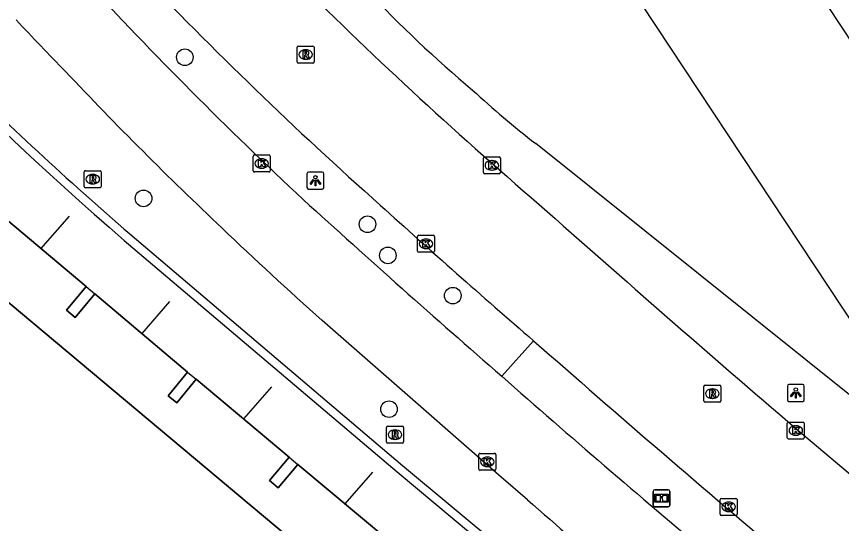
# Model space of a CAD drawing. Extents: x 161087 to 161922, y 382574 to 383873.
# Drawn here: x 161681.23 to 161729.81, y 383072.81 to 383102.63 of the extents above; entities that cross this region are included whole.
import ezdxf

# ---------------------------------------------------------------- set-up
doc = ezdxf.new("R2010")
doc.units = 0
for name, color, linetype in [('IMGEO_Berm_open', 7, 'Continuous'), ('IMGEO_Boom', 7, 'Continuous'), ('IMGEO_Fietspad_gesloten', 7, 'Continuous'), ('IMGEO_Informatiebord', 7, 'Continuous'), ('IMGEO_Kolk', 7, 'Continuous'), ('IMGEO_Lichtpunt', 7, 'Continuous'), ('IMGEO_Lijnafwatering', 7, 'Continuous'), ('IMGEO_Muur', 7, 'Continuous'), ('IMGEO_Pand', 7, 'Continuous'), ('IMGEO_Pand_overbouw', 7, 'Continuous'), ('IMGEO_Rijbaan_lokaal_gesloten', 7, 'Continuous'), ('IMGEO_Rioolput', 7, 'Continuous'), ('IMGEO_Voetgangersgebied_open', 7, 'Continuous'), ('IMGEO_Voetpad_open', 7, 'Continuous')]:
    doc.layers.add(name, color=color, linetype=linetype)

msp = doc.modelspace()

# ---------------------------------------------------------------- linework, layer by layer
at = {"layer": 'IMGEO_Berm_open'}
msp.add_lwpolyline([(161711.671, 383083.558), (161709.798, 383081.472)], dxfattribs=at)
at = {"layer": 'IMGEO_Boom'}
for centre in [(161691.138, 383100.234), (161688.708, 383091.932), (161701.894, 383090.408), (161703.091, 383088.58), (161706.918, 383086.21), (161703.162, 383079.532)]:
    msp.add_circle(centre, 0.489, dxfattribs=at)
at = {"layer": 'IMGEO_Fietspad_gesloten'}
msp.add_lwpolyline([(161711.309, 383074.207), (161709.759, 383075.536), (161702.368, 383081.995), (161699.227, 383084.754)], dxfattribs=at)
for centre, radius, start, end in [((161869.365, 383275.502), 251.099, 222.80687, 227.00365), ((161818.832, 383230.955), 188.303, 223.0406, 224.32092), ((161854.444, 383260.596), 234.52, 223.42315, 226.60793), ((162185.955, 383628.757), 725.428, 227.742096, 228.975591), ((161853.889, 383258.762), 232.807, 226.39699, 228.36858), ((162133.36, 383561.76), 640.376, 228.591223, 230.029068), ((162124.531, 383544.72), 626.207, 228.709226, 229.350872)]:
    msp.add_arc(centre, radius, start, end, dxfattribs=at)
at = {"layer": 'IMGEO_Informatiebord'}
for p, q in [((161718.709, 383073.893), (161718.709, 383074.693)), ((161718.709, 383074.693), (161718.709, 383073.893)), ((161718.809, 383074.793), (161719.599, 383074.793)), ((161719.599, 383074.793), (161718.809, 383074.793)), ((161719.699, 383074.693), (161719.699, 383073.893)), ((161719.699, 383073.893), (161719.699, 383074.693)), ((161719.599, 383073.793), (161718.809, 383073.793)), ((161718.809, 383073.793), (161719.599, 383073.793))]:
    msp.add_line(p, q, dxfattribs=at)
for points in [[(161718.81, 383074.525), (161719.598, 383074.525), (161719.598, 383074.061), (161718.81, 383074.061), (161718.81, 383074.525)], [(161718.875, 383074.46), (161718.875, 383074.126), (161719.15, 383074.126), (161719.151, 383074.339), (161719.255, 383074.34), (161719.256, 383074.126), (161719.533, 383074.126), (161719.533, 383074.46), (161719.257, 383074.46), (161719.257, 383074.38), (161719.151, 383074.38), (161719.151, 383074.46), (161718.875, 383074.46)]]:
    msp.add_lwpolyline(points, dxfattribs=at)
for centre, start, end in [((161718.809, 383074.693), 90, 180), ((161718.809, 383074.693), 90, 180), ((161719.599, 383074.693), 0, 90), ((161719.599, 383074.693), 360, 90), ((161718.809, 383073.893), 180, 270), ((161718.809, 383073.893), 180, 270), ((161719.599, 383073.893), 270, 0), ((161719.599, 383073.893), 270, 0)]:
    msp.add_arc(centre, 0.1, start, end, dxfattribs=at)
at = {"layer": 'IMGEO_Kolk'}
for p, q in [((161695.166, 383093.559), (161695.166, 383094.411)), ((161695.241, 383094.485), (161696.093, 383094.485)), ((161696.167, 383094.411), (161696.167, 383093.559)), ((161708.793, 383094.376), (161709.645, 383094.376)), ((161695.654, 383094.265), (161695.679, 383094.265)), ((161708.718, 383093.45), (161708.718, 383094.302)), ((161709.206, 383094.156), (161709.231, 383094.156)), ((161709.719, 383094.302), (161709.719, 383093.45)), ((161696.093, 383093.485), (161695.241, 383093.485)), ((161695.677, 383093.705), (161695.652, 383093.705)), ((161709.645, 383093.376), (161708.793, 383093.376)), ((161709.229, 383093.596), (161709.204, 383093.596)), ((161704.84, 383088.833), (161704.84, 383089.685)), ((161704.915, 383089.759), (161705.767, 383089.759)), ((161705.328, 383089.539), (161705.353, 383089.539)), ((161705.841, 383089.685), (161705.841, 383088.833)), ((161705.351, 383088.979), (161705.326, 383088.979)), ((161705.767, 383088.759), (161704.915, 383088.759)), ((161726.614, 383077.85), (161726.614, 383078.702)), ((161726.689, 383078.776), (161727.541, 383078.776)), ((161727.102, 383078.556), (161727.127, 383078.556)), ((161727.615, 383078.702), (161727.615, 383077.85)), ((161727.125, 383077.996), (161727.1, 383077.996)), ((161727.541, 383077.776), (161726.689, 383077.776)), ((161708.453, 383076.007), (161708.453, 383076.859)), ((161708.528, 383076.933), (161709.38, 383076.933)), ((161709.454, 383076.859), (161709.454, 383076.007)), ((161708.941, 383076.713), (161708.966, 383076.713)), ((161709.38, 383075.933), (161708.528, 383075.933)), ((161708.964, 383076.153), (161708.939, 383076.153)), ((161722.66, 383073.356), (161722.66, 383074.208)), ((161722.735, 383074.282), (161723.587, 383074.282)), ((161723.148, 383074.062), (161723.173, 383074.062)), ((161723.661, 383074.208), (161723.661, 383073.356)), ((161723.171, 383073.502), (161723.146, 383073.502)), ((161723.587, 383073.282), (161722.735, 383073.282))]:
    msp.add_line(p, q, dxfattribs=at)
for points in [[(161695.166, 383093.559), (161695.166, 383094.411)], [(161695.241, 383094.485), (161696.093, 383094.485)], [(161696.167, 383094.411), (161696.167, 383093.559)], [(161708.793, 383094.376), (161709.645, 383094.376)], [(161695.487, 383094.185), (161695.61, 383094.185), (161695.61, 383094.034), (161695.74, 383094.185), (161695.904, 383094.185), (161695.758, 383094.034), (161695.911, 383093.785), (161695.759, 383093.785), (161695.674, 383093.949), (161695.61, 383093.882), (161695.61, 383093.785), (161695.487, 383093.785), (161695.487, 383094.185)], [(161708.718, 383093.45), (161708.718, 383094.302)], [(161709.039, 383094.076), (161709.162, 383094.076), (161709.162, 383093.925), (161709.292, 383094.076), (161709.456, 383094.076), (161709.31, 383093.925), (161709.463, 383093.676), (161709.311, 383093.676), (161709.226, 383093.84), (161709.162, 383093.773), (161709.162, 383093.676), (161709.039, 383093.676), (161709.039, 383094.076)], [(161709.719, 383094.302), (161709.719, 383093.45)], [(161696.093, 383093.485), (161695.241, 383093.485)], [(161709.645, 383093.376), (161708.793, 383093.376)], [(161704.84, 383088.833), (161704.84, 383089.685)], [(161704.915, 383089.759), (161705.767, 383089.759)], [(161705.841, 383089.685), (161705.841, 383088.833)], [(161705.161, 383089.459), (161705.284, 383089.459), (161705.284, 383089.308), (161705.414, 383089.459), (161705.578, 383089.459), (161705.432, 383089.308), (161705.585, 383089.059), (161705.433, 383089.059), (161705.348, 383089.223), (161705.284, 383089.156), (161705.284, 383089.059), (161705.161, 383089.059), (161705.161, 383089.459)], [(161705.767, 383088.759), (161704.915, 383088.759)], [(161726.614, 383077.85), (161726.614, 383078.702)], [(161726.689, 383078.776), (161727.541, 383078.776)], [(161726.935, 383078.476), (161727.058, 383078.476), (161727.058, 383078.325), (161727.188, 383078.476), (161727.352, 383078.476), (161727.206, 383078.325), (161727.359, 383078.076), (161727.207, 383078.076), (161727.122, 383078.24), (161727.058, 383078.173), (161727.058, 383078.076), (161726.935, 383078.076), (161726.935, 383078.476)], [(161727.615, 383078.702), (161727.615, 383077.85)], [(161727.541, 383077.776), (161726.689, 383077.776)], [(161708.453, 383076.007), (161708.453, 383076.859)], [(161708.528, 383076.933), (161709.38, 383076.933)], [(161709.454, 383076.859), (161709.454, 383076.007)], [(161708.774, 383076.633), (161708.897, 383076.633), (161708.897, 383076.482), (161709.027, 383076.633), (161709.191, 383076.633), (161709.045, 383076.482), (161709.198, 383076.233), (161709.046, 383076.233), (161708.961, 383076.397), (161708.897, 383076.33), (161708.897, 383076.233), (161708.774, 383076.233), (161708.774, 383076.633)], [(161709.38, 383075.933), (161708.528, 383075.933)], [(161722.66, 383073.356), (161722.66, 383074.208)], [(161722.735, 383074.282), (161723.587, 383074.282)], [(161722.981, 383073.982), (161723.104, 383073.982), (161723.104, 383073.831), (161723.234, 383073.982), (161723.398, 383073.982), (161723.252, 383073.831), (161723.405, 383073.582), (161723.253, 383073.582), (161723.168, 383073.746), (161723.104, 383073.679), (161723.104, 383073.582), (161722.981, 383073.582), (161722.981, 383073.982)], [(161723.661, 383074.208), (161723.661, 383073.356)], [(161723.587, 383073.282), (161722.735, 383073.282)]]:
    msp.add_lwpolyline(points, dxfattribs=at)
for centre, start, end in [((161695.243, 383094.409), 91.552, 178.448), ((161695.243, 383094.409), 91.552, 178.448), ((161696.091, 383094.409), 1.552, 88.448), ((161696.091, 383094.409), 1.552, 88.448), ((161708.795, 383094.3), 91.552, 178.448), ((161708.795, 383094.3), 91.552, 178.448), ((161709.643, 383094.3), 1.552, 88.448), ((161709.643, 383094.3), 1.552, 88.448), ((161695.243, 383093.561), 181.552, 268.448), ((161695.243, 383093.561), 181.552, 268.448), ((161696.091, 383093.561), 271.552, 358.448), ((161696.091, 383093.561), 271.552, 358.448), ((161708.795, 383093.452), 181.552, 268.448), ((161708.795, 383093.452), 181.552, 268.448), ((161709.643, 383093.452), 271.552, 358.448), ((161709.643, 383093.452), 271.552, 358.448), ((161704.917, 383089.683), 91.552, 178.448), ((161704.917, 383089.683), 91.552, 178.448), ((161705.765, 383089.683), 1.552, 88.448), ((161705.765, 383089.683), 1.552, 88.448), ((161704.917, 383088.835), 181.552, 268.448), ((161704.917, 383088.835), 181.552, 268.448), ((161705.765, 383088.835), 271.552, 358.448), ((161705.765, 383088.835), 271.552, 358.448), ((161726.691, 383078.7), 91.552, 178.448), ((161726.691, 383078.7), 91.552, 178.448), ((161727.539, 383078.7), 1.552, 88.448), ((161727.539, 383078.7), 1.552, 88.448), ((161726.691, 383077.852), 181.552, 268.448), ((161726.691, 383077.852), 181.552, 268.448), ((161727.539, 383077.852), 271.552, 358.448), ((161727.539, 383077.852), 271.552, 358.448), ((161708.53, 383076.857), 91.552, 178.448), ((161708.53, 383076.857), 91.552, 178.448), ((161709.378, 383076.857), 1.552, 88.448), ((161709.378, 383076.857), 1.552, 88.448), ((161708.53, 383076.009), 181.552, 268.448), ((161708.53, 383076.009), 181.552, 268.448), ((161709.378, 383076.009), 271.552, 358.448), ((161709.378, 383076.009), 271.552, 358.448), ((161722.737, 383074.206), 91.552, 178.448), ((161722.737, 383074.206), 91.552, 178.448), ((161723.585, 383074.206), 1.552, 88.448), ((161723.585, 383074.206), 1.552, 88.448), ((161722.737, 383073.358), 181.552, 268.448), ((161722.737, 383073.358), 181.552, 268.448), ((161723.585, 383073.358), 271.552, 358.448), ((161723.585, 383073.358), 271.552, 358.448)]:
    msp.add_arc(centre, 0.0765, start, end, dxfattribs=at)
for centre, major_axis, ratio, start_param, end_param in [((161695.653, 383093.985), (-0.387, 0.002), 0.722429, 4.712389, 7.853982), ((161695.678, 383093.985), (-0.39, 0.002), 0.717154, 1.570796, 4.712389), ((161709.205, 383093.876), (-0.387, 0.002), 0.722429, 4.712389, 7.853982), ((161709.23, 383093.876), (-0.39, 0.002), 0.717154, 1.570796, 4.712389), ((161705.327, 383089.259), (-0.387, 0.002), 0.722429, 4.712389, 7.853982), ((161705.352, 383089.259), (-0.39, 0.002), 0.717154, 1.570796, 4.712389), ((161727.101, 383078.276), (-0.387, 0.002), 0.722429, 4.712389, 7.853982), ((161727.126, 383078.276), (-0.39, 0.002), 0.717154, 1.570796, 4.712389), ((161708.94, 383076.433), (-0.387, 0.002), 0.722429, 4.712389, 7.853982), ((161708.965, 383076.433), (-0.39, 0.002), 0.717154, 1.570796, 4.712389), ((161723.147, 383073.782), (-0.387, 0.002), 0.722429, 4.712389, 7.853982), ((161723.172, 383073.782), (-0.39, 0.002), 0.717154, 1.570796, 4.712389)]:
    msp.add_ellipse(centre, major_axis=major_axis, ratio=ratio, start_param=start_param, end_param=end_param, dxfattribs=at)
at = {"layer": 'IMGEO_Lichtpunt'}
for p, q in [((161698.331, 383093.381), (161698.331, 383092.574)), ((161698.331, 383093.381), (161698.331, 383092.574)), ((161699.233, 383093.476), (161698.425, 383093.476)), ((161699.233, 383093.476), (161698.425, 383093.476)), ((161699.327, 383092.574), (161699.327, 383093.381)), ((161699.327, 383092.574), (161699.327, 383093.381)), ((161698.425, 383092.48), (161699.233, 383092.48)), ((161698.425, 383092.48), (161699.233, 383092.48)), ((161726.618, 383080.89), (161726.618, 383080.083)), ((161726.618, 383080.89), (161726.618, 383080.083)), ((161727.52, 383080.985), (161726.712, 383080.985)), ((161727.52, 383080.985), (161726.712, 383080.985)), ((161727.614, 383080.083), (161727.614, 383080.89)), ((161727.614, 383080.083), (161727.614, 383080.89)), ((161726.712, 383079.989), (161727.52, 383079.989)), ((161726.712, 383079.989), (161727.52, 383079.989))]:
    msp.add_line(p, q, dxfattribs=at)
for points in [[(161698.705, 383093.045), (161698.744, 383093.017), (161698.556, 383092.755), (161698.518, 383092.782), (161698.705, 383093.045)], [(161698.807, 383092.997), (161698.854, 383092.997), (161698.854, 383092.675), (161698.807, 383092.675), (161698.807, 383092.997)], [(161698.917, 383093.017), (161698.955, 383093.044), (161699.142, 383092.782), (161699.103, 383092.754), (161698.917, 383093.017)], [(161726.992, 383080.554), (161727.031, 383080.526), (161726.843, 383080.264), (161726.805, 383080.291), (161726.992, 383080.554)], [(161727.094, 383080.506), (161727.141, 383080.506), (161727.141, 383080.184), (161727.094, 383080.184), (161727.094, 383080.506)], [(161727.204, 383080.526), (161727.242, 383080.553), (161727.429, 383080.291), (161727.39, 383080.263), (161727.204, 383080.526)]]:
    msp.add_lwpolyline(points, dxfattribs=at)
for centre in [(161698.83, 383093.179), (161727.117, 383080.688)]:
    msp.add_circle(centre, 0.0994, dxfattribs=at)
for centre, start, end in [((161698.425, 383093.381), 90, 180), ((161698.425, 383093.381), 90, 180), ((161699.233, 383093.381), 0, 90), ((161699.233, 383093.381), 0, 90), ((161698.425, 383092.574), 180, 270), ((161698.425, 383092.574), 180, 270), ((161699.233, 383092.574), 270, 0), ((161699.233, 383092.574), 270, 360), ((161726.712, 383080.89), 90, 180), ((161726.712, 383080.89), 90, 180), ((161727.52, 383080.89), 0, 90), ((161727.52, 383080.89), 0, 90), ((161726.712, 383080.083), 180, 270), ((161726.712, 383080.083), 180, 270), ((161727.52, 383080.083), 270, 0), ((161727.52, 383080.083), 270, 360)]:
    msp.add_arc(centre, 0.0946, start, end, dxfattribs=at)
at = {"layer": 'IMGEO_Lijnafwatering'}
for points in [[(161684.334, 383090.895), (161682.638, 383088.966)], [(161688.623, 383083.99), (161690.26, 383085.866)], [(161696.245, 383080.844), (161694.596, 383078.957)], [(161700.571, 383073.961), (161702.209, 383075.823)]]:
    msp.add_lwpolyline(points, dxfattribs=at)
at = {"layer": 'IMGEO_Muur'}
for points in [[(161687.9, 383089.84), (161703.96, 383076.221), (161721.616, 383061.535)], [(161687.575, 383089.46), (161703.638, 383075.838), (161721.267, 383061.108), (161721.616, 383061.535)]]:
    msp.add_lwpolyline(points, dxfattribs=at)
for centre, radius, start, end in [((161832.272, 383256.754), 221.188, 219.40122, 229.1426), ((161832.602, 383257.118), 221.18, 225.37595, 229.13882)]:
    msp.add_arc(centre, radius, start, end, dxfattribs=at)
at = {"layer": 'IMGEO_Pand'}
for points in [[(161713.365, 383058.502), (161669.31, 383095.372), (161668.531, 383094.456), (161666.445, 383096.125), (161667.248, 383097.082), (161629.187, 383129.006)], [(161740.818, 383075.32), (161737.856, 383079.756), (161734.952, 383077.825), (161710.426, 383114.869), (161714.548, 383117.596)], [(161735.245, 383093.834), (161726.628, 383106.868)], [(161685.335, 383086.742), (161684.178, 383085.362), (161684.692, 383084.931), (161685.849, 383086.311)], [(161685.335, 383086.742), (161685.849, 383086.311)], [(161691.302, 383081.716), (161690.153, 383080.322), (161690.66, 383079.904), (161691.81, 383081.298)], [(161691.302, 383081.716), (161691.81, 383081.298)], [(161697.286, 383076.707), (161696.134, 383075.334), (161696.641, 383074.909), (161697.793, 383076.282)], [(161697.286, 383076.707), (161697.793, 383076.282)]]:
    msp.add_lwpolyline(points, dxfattribs=at)
at = {"layer": 'IMGEO_Pand_overbouw'}
for points in [[(161669.31, 383095.372), (161713.365, 383058.502)], [(161703.265, 383071.71), (161697.793, 383076.282), (161696.641, 383074.909), (161696.134, 383075.334), (161697.286, 383076.707), (161691.81, 383081.298), (161690.66, 383079.904), (161690.153, 383080.322), (161691.302, 383081.716), (161685.849, 383086.311), (161684.692, 383084.931), (161684.178, 383085.362), (161685.335, 383086.742), (161679.864, 383091.311)]]:
    msp.add_lwpolyline(points, dxfattribs=at)
at = {"layer": 'IMGEO_Rijbaan_lokaal_gesloten'}
msp.add_lwpolyline([(161727.593, 383077.995), (161736.517, 383070.49), (161763.296, 383048.899), (161760.453, 383043.137)], dxfattribs=at)
for centre, radius, start, end in [((161865.451, 383274.714), 245.07, 223.68265, 228.37077), ((161898.036, 383307.517), 285.032, 225.35062, 229.38241), ((162076.957, 383505.84), 558.351, 227.90348, 229.13922), ((162426.248, 383895.577), 1075.434, 228.41705, 229.484866), ((162480.788, 383961.474), 1167.167, 228.779314, 229.758166)]:
    msp.add_arc(centre, radius, start, end, dxfattribs=at)
at = {"layer": 'IMGEO_Rioolput'}
for p, q in [((161697.753, 383099.969), (161697.753, 383100.821)), ((161697.828, 383100.895), (161698.68, 383100.895)), ((161698.241, 383100.675), (161698.266, 383100.675)), ((161698.754, 383100.821), (161698.754, 383099.969)), ((161698.68, 383099.895), (161697.828, 383099.895)), ((161698.264, 383100.115), (161698.239, 383100.115)), ((161685.218, 383092.637), (161685.218, 383093.489)), ((161685.293, 383093.563), (161686.145, 383093.563)), ((161686.219, 383093.489), (161686.219, 383092.637)), ((161685.706, 383093.343), (161685.731, 383093.343)), ((161686.145, 383092.563), (161685.293, 383092.563)), ((161685.729, 383092.783), (161685.704, 383092.783)), ((161721.701, 383080.018), (161721.701, 383080.87)), ((161721.776, 383080.944), (161722.628, 383080.944)), ((161722.189, 383080.724), (161722.214, 383080.724)), ((161722.702, 383080.87), (161722.702, 383080.018)), ((161722.628, 383079.944), (161721.776, 383079.944)), ((161722.212, 383080.164), (161722.187, 383080.164)), ((161703.014, 383077.606), (161703.014, 383078.458)), ((161703.089, 383078.532), (161703.941, 383078.532)), ((161703.502, 383078.312), (161703.527, 383078.312)), ((161704.015, 383078.458), (161704.015, 383077.606)), ((161703.941, 383077.532), (161703.089, 383077.532)), ((161703.525, 383077.752), (161703.5, 383077.752))]:
    msp.add_line(p, q, dxfattribs=at)
for points in [[(161697.753, 383099.969), (161697.753, 383100.821)], [(161697.828, 383100.895), (161698.68, 383100.895)], [(161698.754, 383100.821), (161698.754, 383099.969)], [(161698.342, 383100.593), (161698.09, 383100.595), (161698.09, 383100.195)], [(161698.09, 383100.195), (161698.214, 383100.195), (161698.214, 383100.357), (161698.225, 383100.357)], [(161698.268, 383100.514), (161698.214, 383100.514), (161698.214, 383100.433)], [(161698.214, 383100.433), (161698.266, 383100.433)], [(161698.272, 383100.328), (161698.343, 383100.195), (161698.483, 383100.195), (161698.418, 383100.321)], [(161698.68, 383099.895), (161697.828, 383099.895)], [(161685.218, 383092.637), (161685.218, 383093.489)], [(161685.293, 383093.563), (161686.145, 383093.563)], [(161686.219, 383093.489), (161686.219, 383092.637)], [(161685.807, 383093.261), (161685.555, 383093.263), (161685.555, 383092.863)], [(161685.555, 383092.863), (161685.679, 383092.863), (161685.679, 383093.025), (161685.69, 383093.025)], [(161685.733, 383093.182), (161685.679, 383093.182), (161685.679, 383093.101)], [(161685.679, 383093.101), (161685.731, 383093.101)], [(161685.737, 383092.996), (161685.808, 383092.863), (161685.948, 383092.863), (161685.883, 383092.989)], [(161686.145, 383092.563), (161685.293, 383092.563)], [(161721.701, 383080.018), (161721.701, 383080.87)], [(161721.776, 383080.944), (161722.628, 383080.944)], [(161722.702, 383080.87), (161722.702, 383080.018)], [(161722.29, 383080.642), (161722.038, 383080.644), (161722.038, 383080.244)], [(161722.038, 383080.244), (161722.162, 383080.244), (161722.162, 383080.406), (161722.173, 383080.406)], [(161722.216, 383080.563), (161722.162, 383080.563), (161722.162, 383080.482)], [(161722.162, 383080.482), (161722.214, 383080.482)], [(161722.22, 383080.377), (161722.291, 383080.244), (161722.431, 383080.244), (161722.366, 383080.37)], [(161722.628, 383079.944), (161721.776, 383079.944)], [(161703.014, 383077.606), (161703.014, 383078.458)], [(161703.089, 383078.532), (161703.941, 383078.532)], [(161704.015, 383078.458), (161704.015, 383077.606)], [(161703.603, 383078.23), (161703.351, 383078.232), (161703.351, 383077.832)], [(161703.351, 383077.832), (161703.475, 383077.832), (161703.475, 383077.994), (161703.486, 383077.994)], [(161703.529, 383078.151), (161703.475, 383078.151), (161703.475, 383078.07)], [(161703.475, 383078.07), (161703.527, 383078.07)], [(161703.533, 383077.965), (161703.604, 383077.832), (161703.744, 383077.832), (161703.679, 383077.958)], [(161703.941, 383077.532), (161703.089, 383077.532)]]:
    msp.add_lwpolyline(points, dxfattribs=at)
for centre, radius, start, end in [((161697.83, 383100.819), 0.0765, 91.552, 178.448), ((161697.83, 383100.819), 0.0765, 91.552, 178.448), ((161698.678, 383100.819), 0.0765, 1.552, 88.448), ((161698.678, 383100.819), 0.0765, 1.552, 88.448), ((161698.224, 383100.304), 0.0533, 26.0293, 88.6989), ((161698.25, 383100.622), 0.19, 274.7715, 282.9687), ((161698.274, 383100.418), 0.0964, 77.0061, 93.1865), ((161698.288, 383100.475), 0.0378, 276.6634, 79.6772), ((161698.341, 383100.483), 0.109, 350.3612, 89.416), ((161698.339, 383100.483), 0.112, 277.5842, 350.9817), ((161698.323, 383100.268), 0.108, 29.5134, 73.7905), ((161697.83, 383099.971), 0.0765, 181.552, 268.448), ((161697.83, 383099.971), 0.0765, 181.552, 268.448), ((161698.678, 383099.971), 0.0765, 271.552, 358.448), ((161698.678, 383099.971), 0.0765, 271.552, 358.448), ((161685.295, 383093.487), 0.0765, 91.552, 178.448), ((161685.295, 383093.487), 0.0765, 91.552, 178.448), ((161686.143, 383093.487), 0.0765, 1.552, 88.448), ((161686.143, 383093.487), 0.0765, 1.552, 88.448), ((161685.689, 383092.972), 0.0533, 26.0293, 88.6989), ((161685.715, 383093.29), 0.19, 274.7715, 282.9687), ((161685.739, 383093.086), 0.0964, 77.0061, 93.1865), ((161685.753, 383093.143), 0.0378, 276.6634, 79.6772), ((161685.806, 383093.151), 0.109, 350.3612, 89.416), ((161685.804, 383093.151), 0.112, 277.5842, 350.9817), ((161685.788, 383092.936), 0.108, 29.5134, 73.7905), ((161685.295, 383092.639), 0.0765, 181.552, 268.448), ((161685.295, 383092.639), 0.0765, 181.552, 268.448), ((161686.143, 383092.639), 0.0765, 271.552, 358.448), ((161686.143, 383092.639), 0.0765, 271.552, 358.448), ((161721.778, 383080.868), 0.0765, 91.552, 178.448), ((161721.778, 383080.868), 0.0765, 91.552, 178.448), ((161722.626, 383080.868), 0.0765, 1.552, 88.448), ((161722.626, 383080.868), 0.0765, 1.552, 88.448), ((161722.172, 383080.353), 0.0533, 26.0293, 88.6989), ((161722.198, 383080.671), 0.19, 274.7715, 282.9687), ((161722.222, 383080.467), 0.0964, 77.0061, 93.1865), ((161722.236, 383080.524), 0.0378, 276.6634, 79.6772), ((161722.289, 383080.532), 0.109, 350.3612, 89.416), ((161722.287, 383080.532), 0.112, 277.5842, 350.9817), ((161722.271, 383080.317), 0.108, 29.5134, 73.7905), ((161721.778, 383080.02), 0.0765, 181.552, 268.448), ((161721.778, 383080.02), 0.0765, 181.552, 268.448), ((161722.626, 383080.02), 0.0765, 271.552, 358.448), ((161722.626, 383080.02), 0.0765, 271.552, 358.448), ((161703.091, 383078.456), 0.0765, 91.552, 178.448), ((161703.091, 383078.456), 0.0765, 91.552, 178.448), ((161703.939, 383078.456), 0.0765, 1.552, 88.448), ((161703.939, 383078.456), 0.0765, 1.552, 88.448), ((161703.485, 383077.941), 0.0533, 26.0293, 88.6989), ((161703.511, 383078.259), 0.19, 274.7715, 282.9687), ((161703.535, 383078.055), 0.0964, 77.0061, 93.1865), ((161703.549, 383078.112), 0.0378, 276.6634, 79.6772), ((161703.602, 383078.12), 0.109, 350.3612, 89.416), ((161703.6, 383078.12), 0.112, 277.5842, 350.9817), ((161703.584, 383077.905), 0.108, 29.5134, 73.7905), ((161703.091, 383077.608), 0.0765, 181.552, 268.448), ((161703.091, 383077.608), 0.0765, 181.552, 268.448), ((161703.939, 383077.608), 0.0765, 271.552, 358.448), ((161703.939, 383077.608), 0.0765, 271.552, 358.448)]:
    msp.add_arc(centre, radius, start, end, dxfattribs=at)
for centre, major_axis, ratio, start_param, end_param in [((161698.24, 383100.395), (-0.387, 0.002), 0.722429, 4.712389, 7.853982), ((161698.265, 383100.395), (-0.39, 0.002), 0.717154, 1.570796, 4.712389), ((161685.705, 383093.063), (-0.387, 0.002), 0.722429, 4.712389, 7.853982), ((161685.73, 383093.063), (-0.39, 0.002), 0.717154, 1.570796, 4.712389), ((161722.188, 383080.444), (-0.387, 0.002), 0.722429, 4.712389, 7.853982), ((161722.213, 383080.444), (-0.39, 0.002), 0.717154, 1.570796, 4.712389), ((161703.501, 383078.032), (-0.387, 0.002), 0.722429, 4.712389, 7.853982), ((161703.526, 383078.032), (-0.39, 0.002), 0.717154, 1.570796, 4.712389)]:
    msp.add_ellipse(centre, major_axis=major_axis, ratio=ratio, start_param=start_param, end_param=end_param, dxfattribs=at)
at = {"layer": 'IMGEO_Voetgangersgebied_open'}
for points in [[(161679.864, 383091.311), (161685.335, 383086.742)], [(161685.849, 383086.311), (161691.302, 383081.716)], [(161691.81, 383081.298), (161697.286, 383076.707)], [(161697.793, 383076.282), (161703.265, 383071.71)]]:
    msp.add_lwpolyline(points, dxfattribs=at)
at = {"layer": 'IMGEO_Voetpad_open'}
msp.add_lwpolyline([(161740.818, 383075.32), (161740.194, 383074.625), (161737.597, 383078.416), (161734.929, 383076.654), (161734.133, 383077.291), (161711.799, 383095.157)], dxfattribs=at)
for centre, radius, start, end in [((161756.04, 383155.393), 74.562, 216.75516, 229.96629), ((161746.169, 383139.57), 56.158, 227.2927, 232.2649)]:
    msp.add_arc(centre, radius, start, end, dxfattribs=at)

doc.saveas('drawing.dxf')
